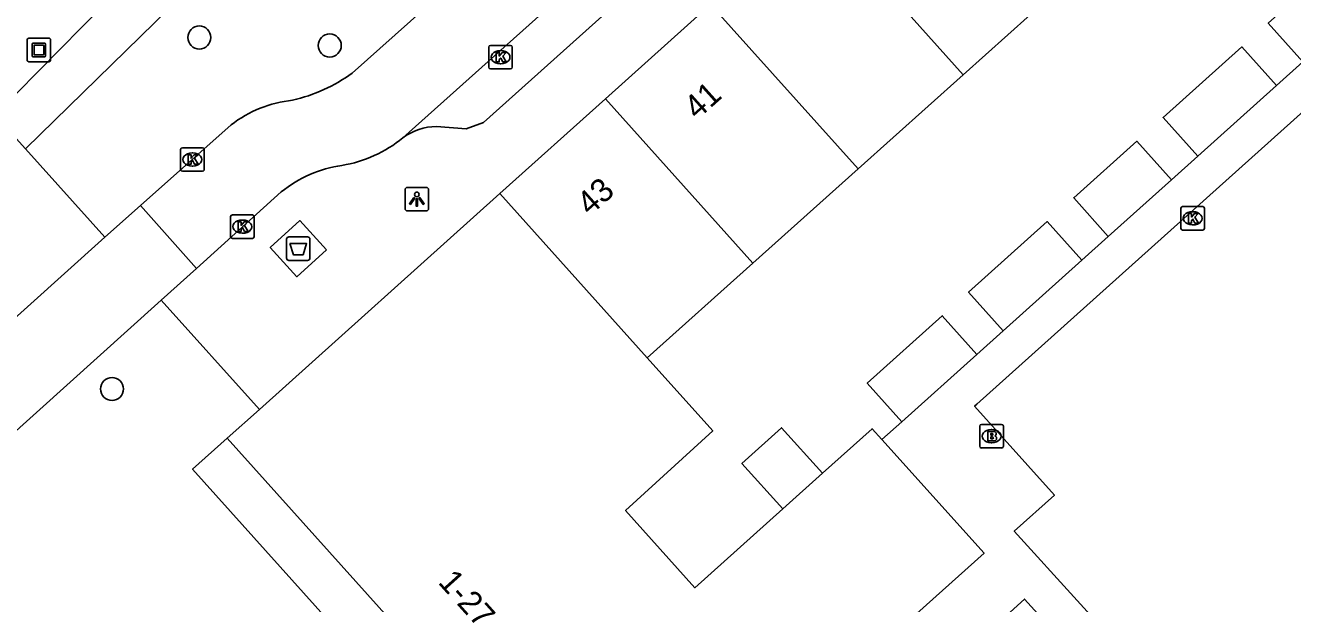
# Model space of a CAD drawing. Extents: x 162172 to 163187, y 382874 to 383684.
# Drawn here: x 162860.5 to 162914.3, y 383403.8 to 383428.4 of the extents above; entities that cross this region are included whole.
import ezdxf

# ---------------------------------------------------------------- set-up
doc = ezdxf.new("R2010")
doc.units = 0
for name, color, linetype in [('IMGEO_Afval_apart_plaats', 7, 'Continuous'), ('IMGEO_Boom', 7, 'Continuous'), ('IMGEO_Brandkraan', 7, 'Continuous'), ('IMGEO_Kolk', 7, 'Continuous'), ('IMGEO_Kunstobject', 7, 'Continuous'), ('IMGEO_Lichtpunt', 7, 'Continuous'), ('IMGEO_Pand', 7, 'Continuous'), ('IMGEO_Pand_nummerreeks', 7, 'Continuous'), ('IMGEO_Rijbaan_lokaal_open', 7, 'Continuous'), ('IMGEO_Voetpad_gesloten', 7, 'Continuous'), ('IMGEO_Voetpad_open', 7, 'Continuous')]:
    doc.layers.add(name, color=color, linetype=linetype)

msp = doc.modelspace()

# ---------------------------------------------------------------- linework, layer by layer
at = {"layer": 'IMGEO_Afval_apart_plaats'}
for p, q in [((162871.577, 383418.526), (162871.577, 383419.326)), ((162871.577, 383419.326), (162871.577, 383418.526)), ((162871.677, 383419.426), (162872.467, 383419.426)), ((162872.467, 383419.426), (162871.677, 383419.426)), ((162872.567, 383419.326), (162872.567, 383418.526)), ((162872.567, 383418.526), (162872.567, 383419.326)), ((162872.467, 383418.426), (162871.677, 383418.426)), ((162871.677, 383418.426), (162872.467, 383418.426))]:
    msp.add_line(p, q, dxfattribs=at)
msp.add_lwpolyline([(162871.72, 383419.14), (162872.424, 383419.14), (162872.275, 383418.67), (162871.869, 383418.67), (162871.72, 383419.14)], dxfattribs=at)
for centre, start, end in [((162871.677, 383419.326), 90, 180), ((162871.677, 383419.326), 90, 180), ((162872.467, 383419.326), 0, 90), ((162872.467, 383419.326), 360, 90), ((162871.677, 383418.526), 180, 270), ((162871.677, 383418.526), 180, 270), ((162872.467, 383418.526), 270, 0), ((162872.467, 383418.526), 270, 0)]:
    msp.add_arc(centre, 0.1, start, end, dxfattribs=at)
at = {"layer": 'IMGEO_Boom'}
for centre in [(162867.87, 383427.895), (162873.409, 383427.555), (162864.161, 383412.965)]:
    msp.add_circle(centre, 0.489, dxfattribs=at)
at = {"layer": 'IMGEO_Brandkraan'}
for p, q in [((162901.019, 383410.533), (162901.019, 383411.385)), ((162901.094, 383411.459), (162901.946, 383411.459)), ((162901.507, 383411.239), (162901.532, 383411.239)), ((162902.02, 383411.385), (162902.02, 383410.533)), ((162901.946, 383410.459), (162901.094, 383410.459)), ((162901.53, 383410.679), (162901.505, 383410.679))]:
    msp.add_line(p, q, dxfattribs=at)
for points in [[(162901.019, 383410.533), (162901.019, 383411.385)], [(162901.094, 383411.459), (162901.946, 383411.459)], [(162902.02, 383411.385), (162902.02, 383410.533)], [(162901.367, 383411.159), (162901.367, 383410.759), (162901.58, 383410.759)], [(162901.598, 383411.159), (162901.367, 383411.159)], [(162901.546, 383411.078), (162901.492, 383411.078), (162901.492, 383411.002)], [(162901.492, 383411.002), (162901.545, 383411.002)], [(162901.554, 383410.926), (162901.492, 383410.926), (162901.492, 383410.845)], [(162901.492, 383410.845), (162901.554, 383410.845)], [(162901.946, 383410.459), (162901.094, 383410.459)]]:
    msp.add_lwpolyline(points, dxfattribs=at)
for centre, radius, start, end in [((162901.096, 383411.383), 0.0765, 91.552, 178.448), ((162901.096, 383411.383), 0.0765, 91.552, 178.448), ((162901.944, 383411.383), 0.0765, 1.552, 88.448), ((162901.944, 383411.383), 0.0765, 1.552, 88.448), ((162901.547, 383411.04), 0.0379, 267.8285, 90.9355), ((162901.555, 383410.885), 0.0404, 269.8759, 90.5077), ((162901.586, 383411.01), 0.251, 268.6676, 293.5347), ((162901.602, 383411.014), 0.145, 59.4692, 91.5367), ((162901.627, 383411.061), 0.0922, 285.5137, 58.1501), ((162901.632, 383410.869), 0.105, 301.3115, 78.989), ((162901.096, 383410.535), 0.0765, 181.552, 268.448), ((162901.096, 383410.535), 0.0765, 181.552, 268.448), ((162901.944, 383410.535), 0.0765, 271.552, 358.448), ((162901.944, 383410.535), 0.0765, 271.552, 358.448)]:
    msp.add_arc(centre, radius, start, end, dxfattribs=at)
for centre, major_axis, ratio, start_param, end_param in [((162901.506, 383410.959), (-0.387, 0.002), 0.722429, 4.712389, 7.853982), ((162901.531, 383410.959), (-0.39, 0.002), 0.717154, 1.570796, 4.712389)]:
    msp.add_ellipse(centre, major_axis=major_axis, ratio=ratio, start_param=start_param, end_param=end_param, dxfattribs=at)
at = {"layer": 'IMGEO_Kolk'}
for p, q in [((162880.163, 383426.632), (162880.163, 383427.484)), ((162880.238, 383427.558), (162881.09, 383427.558)), ((162881.164, 383427.484), (162881.164, 383426.632)), ((162880.651, 383427.338), (162880.676, 383427.338)), ((162881.09, 383426.558), (162880.238, 383426.558)), ((162880.674, 383426.778), (162880.649, 383426.778)), ((162867.076, 383422.288), (162867.076, 383423.14)), ((162867.151, 383423.214), (162868.003, 383423.214)), ((162868.077, 383423.14), (162868.077, 383422.288)), ((162867.564, 383422.994), (162867.589, 383422.994)), ((162868.003, 383422.214), (162867.151, 383422.214)), ((162867.587, 383422.434), (162867.562, 383422.434)), ((162909.561, 383419.789), (162909.561, 383420.641)), ((162909.636, 383420.715), (162910.488, 383420.715)), ((162910.049, 383420.495), (162910.074, 383420.495)), ((162910.562, 383420.641), (162910.562, 383419.789)), ((162869.197, 383419.435), (162869.197, 383420.287)), ((162869.272, 383420.361), (162870.124, 383420.361)), ((162869.685, 383420.141), (162869.71, 383420.141)), ((162870.198, 383420.287), (162870.198, 383419.435)), ((162910.072, 383419.935), (162910.047, 383419.935)), ((162870.124, 383419.361), (162869.272, 383419.361)), ((162869.708, 383419.581), (162869.683, 383419.581)), ((162910.488, 383419.715), (162909.636, 383419.715))]:
    msp.add_line(p, q, dxfattribs=at)
for points in [[(162880.163, 383426.632), (162880.163, 383427.484)], [(162880.238, 383427.558), (162881.09, 383427.558)], [(162881.164, 383427.484), (162881.164, 383426.632)], [(162880.484, 383427.258), (162880.607, 383427.258), (162880.607, 383427.107), (162880.737, 383427.258), (162880.901, 383427.258), (162880.755, 383427.107), (162880.908, 383426.858), (162880.756, 383426.858), (162880.671, 383427.022), (162880.607, 383426.955), (162880.607, 383426.858), (162880.484, 383426.858), (162880.484, 383427.258)], [(162881.09, 383426.558), (162880.238, 383426.558)], [(162867.076, 383422.288), (162867.076, 383423.14)], [(162867.151, 383423.214), (162868.003, 383423.214)], [(162868.077, 383423.14), (162868.077, 383422.288)], [(162867.397, 383422.914), (162867.52, 383422.914), (162867.52, 383422.763), (162867.65, 383422.914), (162867.814, 383422.914), (162867.668, 383422.763), (162867.821, 383422.514), (162867.669, 383422.514), (162867.584, 383422.678), (162867.52, 383422.611), (162867.52, 383422.514), (162867.397, 383422.514), (162867.397, 383422.914)], [(162868.003, 383422.214), (162867.151, 383422.214)], [(162909.561, 383419.789), (162909.561, 383420.641)], [(162909.636, 383420.715), (162910.488, 383420.715)], [(162909.882, 383420.415), (162910.005, 383420.415), (162910.005, 383420.264), (162910.135, 383420.415), (162910.299, 383420.415), (162910.153, 383420.264), (162910.306, 383420.015), (162910.154, 383420.015), (162910.069, 383420.179), (162910.005, 383420.112), (162910.005, 383420.015), (162909.882, 383420.015), (162909.882, 383420.415)], [(162910.562, 383420.641), (162910.562, 383419.789)], [(162869.197, 383419.435), (162869.197, 383420.287)], [(162869.272, 383420.361), (162870.124, 383420.361)], [(162869.518, 383420.061), (162869.641, 383420.061), (162869.641, 383419.91), (162869.771, 383420.061), (162869.935, 383420.061), (162869.789, 383419.91), (162869.942, 383419.661), (162869.79, 383419.661), (162869.705, 383419.825), (162869.641, 383419.758), (162869.641, 383419.661), (162869.518, 383419.661), (162869.518, 383420.061)], [(162870.198, 383420.287), (162870.198, 383419.435)], [(162870.124, 383419.361), (162869.272, 383419.361)], [(162910.488, 383419.715), (162909.636, 383419.715)]]:
    msp.add_lwpolyline(points, dxfattribs=at)
for centre, start, end in [((162880.24, 383427.482), 91.552, 178.448), ((162880.24, 383427.482), 91.552, 178.448), ((162881.088, 383427.482), 1.552, 88.448), ((162881.088, 383427.482), 1.552, 88.448), ((162880.24, 383426.634), 181.552, 268.448), ((162880.24, 383426.634), 181.552, 268.448), ((162881.088, 383426.634), 271.552, 358.448), ((162881.088, 383426.634), 271.552, 358.448), ((162867.153, 383423.138), 91.552, 178.448), ((162867.153, 383423.138), 91.552, 178.448), ((162868.001, 383423.138), 1.552, 88.448), ((162868.001, 383423.138), 1.552, 88.448), ((162867.153, 383422.29), 181.552, 268.448), ((162867.153, 383422.29), 181.552, 268.448), ((162868.001, 383422.29), 271.552, 358.448), ((162868.001, 383422.29), 271.552, 358.448), ((162909.638, 383420.639), 91.552, 178.448), ((162909.638, 383420.639), 91.552, 178.448), ((162910.486, 383420.639), 1.552, 88.448), ((162910.486, 383420.639), 1.552, 88.448), ((162869.274, 383420.285), 91.552, 178.448), ((162869.274, 383420.285), 91.552, 178.448), ((162870.122, 383420.285), 1.552, 88.448), ((162870.122, 383420.285), 1.552, 88.448), ((162869.274, 383419.437), 181.552, 268.448), ((162869.274, 383419.437), 181.552, 268.448), ((162870.122, 383419.437), 271.552, 358.448), ((162870.122, 383419.437), 271.552, 358.448), ((162909.638, 383419.791), 181.552, 268.448), ((162909.638, 383419.791), 181.552, 268.448), ((162910.486, 383419.791), 271.552, 358.448), ((162910.486, 383419.791), 271.552, 358.448)]:
    msp.add_arc(centre, 0.0765, start, end, dxfattribs=at)
for centre, major_axis, ratio, start_param, end_param in [((162880.65, 383427.058), (-0.387, 0.002), 0.722429, 4.712389, 7.853982), ((162880.675, 383427.058), (-0.39, 0.002), 0.717154, 1.570796, 4.712389), ((162867.563, 383422.714), (-0.387, 0.002), 0.722429, 4.712389, 7.853982), ((162867.588, 383422.714), (-0.39, 0.002), 0.717154, 1.570796, 4.712389), ((162910.048, 383420.215), (-0.387, 0.002), 0.722429, 4.712389, 7.853982), ((162910.073, 383420.215), (-0.39, 0.002), 0.717154, 1.570796, 4.712389), ((162869.684, 383419.861), (-0.387, 0.002), 0.722429, 4.712389, 7.853982), ((162869.709, 383419.861), (-0.39, 0.002), 0.717154, 1.570796, 4.712389)]:
    msp.add_ellipse(centre, major_axis=major_axis, ratio=ratio, start_param=start_param, end_param=end_param, dxfattribs=at)
at = {"layer": 'IMGEO_Kunstobject'}
for p, q in [((162860.554, 383427.78), (162860.554, 383426.939)), ((162860.554, 383427.78), (162860.554, 383426.939)), ((162861.47, 383427.864), (162860.629, 383427.864)), ((162861.47, 383427.864), (162860.629, 383427.864)), ((162860.768, 383427.128), (162860.768, 383427.602)), ((162860.818, 383427.652), (162861.292, 383427.652)), ((162860.848, 383427.552), (162860.848, 383427.178)), ((162861.242, 383427.572), (162860.868, 383427.572)), ((162861.262, 383427.178), (162861.262, 383427.552)), ((162861.342, 383427.602), (162861.342, 383427.128)), ((162861.554, 383426.948), (162861.554, 383427.789)), ((162861.554, 383426.948), (162861.554, 383427.789)), ((162860.638, 383426.864), (162861.479, 383426.864)), ((162860.638, 383426.864), (162861.479, 383426.864)), ((162861.292, 383427.078), (162860.818, 383427.078)), ((162860.868, 383427.158), (162861.242, 383427.158))]:
    msp.add_line(p, q, dxfattribs=at)
for centre, radius, start, end in [((162860.632, 383427.786), 0.0779, 92.4484, 184.2845), ((162860.632, 383427.786), 0.0779, 92.4484, 184.2845), ((162860.818, 383427.602), 0.05, 90, 180), ((162860.868, 383427.552), 0.02, 90, 180), ((162861.242, 383427.552), 0.02, 360, 90), ((162861.292, 383427.602), 0.05, 360, 90), ((162861.476, 383427.786), 0.0779, 2.4484, 94.2845), ((162861.476, 383427.786), 0.0779, 2.4484, 94.2845), ((162860.632, 383426.942), 0.0779, 182.4484, 274.2845), ((162860.632, 383426.942), 0.0779, 182.4484, 274.2845), ((162860.818, 383427.128), 0.05, 180, 270), ((162860.868, 383427.178), 0.02, 180, 270), ((162861.242, 383427.178), 0.02, 270, 0), ((162861.292, 383427.128), 0.05, 270, 0), ((162861.476, 383426.942), 0.0779, 272.4484, 4.2845), ((162861.476, 383426.942), 0.0779, 272.4484, 4.2845)]:
    msp.add_arc(centre, radius, start, end, dxfattribs=at)
at = {"layer": 'IMGEO_Lichtpunt'}
for p, q in [((162877.511, 383421.526), (162876.703, 383421.526)), ((162877.511, 383421.526), (162876.703, 383421.526)), ((162876.609, 383421.431), (162876.609, 383420.624)), ((162876.609, 383421.431), (162876.609, 383420.624)), ((162877.605, 383420.624), (162877.605, 383421.431)), ((162877.605, 383420.624), (162877.605, 383421.431)), ((162876.703, 383420.53), (162877.511, 383420.53)), ((162876.703, 383420.53), (162877.511, 383420.53))]:
    msp.add_line(p, q, dxfattribs=at)
for points in [[(162876.983, 383421.095), (162877.022, 383421.067), (162876.834, 383420.805), (162876.796, 383420.832), (162876.983, 383421.095)], [(162877.085, 383421.047), (162877.132, 383421.047), (162877.132, 383420.725), (162877.085, 383420.725), (162877.085, 383421.047)], [(162877.195, 383421.067), (162877.233, 383421.094), (162877.42, 383420.832), (162877.381, 383420.804), (162877.195, 383421.067)]]:
    msp.add_lwpolyline(points, dxfattribs=at)
msp.add_circle((162877.108, 383421.229), 0.0994, dxfattribs=at)
for centre, start, end in [((162876.703, 383421.431), 90, 180), ((162876.703, 383421.431), 90, 180), ((162877.511, 383421.431), 0, 90), ((162877.511, 383421.431), 0, 90), ((162876.703, 383420.624), 180, 270), ((162876.703, 383420.624), 180, 270), ((162877.511, 383420.624), 270, 0), ((162877.511, 383420.624), 270, 360)]:
    msp.add_arc(centre, 0.0946, start, end, dxfattribs=at)
at = {"layer": 'IMGEO_Pand'}
for points in [[(162900.316, 383426.316), (162894.055, 383433.298)], [(162918.084, 383429.86), (162916.615, 383431.497), (162913.272, 383428.497), (162914.741, 383426.86)], [(162904.114, 383429.721), (162900.316, 383426.316)], [(162885.121, 383425.286), (162889.588, 383429.292)], [(162895.849, 383422.311), (162889.588, 383429.292)], [(162913.624, 383425.858), (162912.155, 383427.495), (162908.806, 383424.49), (162910.275, 383422.853)], [(162900.316, 383426.316), (162895.849, 383422.311)], [(162913.624, 383425.858), (162910.275, 383422.853)], [(162880.635, 383421.262), (162885.121, 383425.286)], [(162885.121, 383425.286), (162891.382, 383418.305)], [(162909.159, 383421.851), (162907.69, 383423.489), (162905.01, 383421.085), (162906.479, 383419.447)], [(162895.849, 383422.311), (162891.382, 383418.305)], [(162909.159, 383421.851), (162906.479, 383419.447)], [(162870.419, 383412.101), (162880.635, 383421.262)], [(162886.895, 383414.282), (162880.635, 383421.262)], [(162905.353, 383418.437), (162903.884, 383420.075), (162900.544, 383417.078), (162902.013, 383415.441)], [(162891.382, 383418.305), (162886.895, 383414.282)], [(162905.353, 383418.437), (162902.013, 383415.441)], [(162900.893, 383414.436), (162899.424, 383416.073), (162896.237, 383413.215), (162897.706, 383411.577)], [(162886.895, 383414.282), (162889.676, 383411.183), (162885.977, 383407.8), (162888.914, 383404.524), (162892.651, 383407.869)], [(162900.893, 383414.436), (162897.706, 383411.577)], [(162869.056, 383410.879), (162870.419, 383412.101)], [(162892.651, 383407.869), (162890.915, 383409.803), (162892.603, 383411.321), (162894.341, 383409.387)], [(162894.341, 383409.387), (162896.446, 383411.279), (162896.86, 383410.818)], [(162869.056, 383410.879), (162885.821, 383392.207)], [(162896.86, 383410.818), (162901.2, 383405.989), (162885.821, 383392.207)], [(162894.341, 383409.387), (162892.651, 383407.869)]]:
    msp.add_lwpolyline(points, dxfattribs=at)
at = {"layer": 'IMGEO_Rijbaan_lokaal_open'}
for points in [[(162876.516, 383423.635), (162925.505, 383467.463)], [(162874.367, 383426.385), (162878.014, 383429.65)], [(162865.377, 383420.753), (162869.223, 383424.181)], [(162871.352, 383421.335), (162867.751, 383418.083)], [(162863.857, 383419.418), (162865.377, 383420.753)], [(162865.377, 383420.753), (162867.751, 383418.083)], [(162847.986, 383405.124), (162863.857, 383419.418)], [(162867.751, 383418.083), (162866.247, 383416.741)], [(162866.247, 383416.741), (162850.35, 383402.422)]]:
    msp.add_lwpolyline(points, dxfattribs=at)
for centre, radius, start, end in [((162870.238, 383432.086), 7.039, 283.0745, 305.9189), ((162872.326, 383420.228), 5.025, 95.6662, 128.1335), ((162873.038, 383427.876), 5.485, 279.3379, 309.353), ((162874.697, 383417.205), 5.315, 98.3243, 129.0091)]:
    msp.add_arc(centre, radius, start, end, dxfattribs=at)
at = {"layer": 'IMGEO_Voetpad_gesloten'}
msp.add_lwpolyline([(162873.265, 383418.874), (162872.005, 383417.734), (162870.88, 383418.977), (162872.14, 383420.117), (162873.265, 383418.874)], dxfattribs=at)
at = {"layer": 'IMGEO_Voetpad_open'}
for points in [[(162925.349, 383464.98), (162879.944, 383424.284), (162879.207, 383424.011), (162877.943, 383424.117)], [(162979.85, 383448.242), (162970.83, 383440.134), (162946.141, 383417.88), (162945.417, 383418.688), (162915.853, 383392.195), (162902.485, 383406.92), (162904.191, 383408.453), (162900.798, 383412.235), (162900.891, 383412.317), (162939.367, 383446.841), (162950.025, 383434.963)], [(162865.643, 383431.15), (162859.183, 383424.602)], [(162866.588, 383429.125), (162860.482, 383423.161)], [(162914.741, 383426.86), (162913.624, 383425.858)], [(162859.183, 383424.602), (162860.482, 383423.161)], [(162860.482, 383423.161), (162863.857, 383419.418)], [(162910.275, 383422.853), (162909.159, 383421.851)], [(162906.479, 383419.447), (162905.353, 383418.437)], [(162870.419, 383412.101), (162866.247, 383416.741)], [(162902.013, 383415.441), (162900.893, 383414.436)], [(162897.706, 383411.577), (162896.86, 383410.818)], [(162885.821, 383392.207), (162884.33, 383390.898), (162867.584, 383409.558), (162869.056, 383410.879)], [(162898.159, 383399.714), (162902.923, 383404.039), (162905.017, 383401.733)]]:
    msp.add_lwpolyline(points, dxfattribs=at)
msp.add_arc((162877.985, 383421.638), 2.479, 90.9778, 126.3492, dxfattribs=at)

# ---------------------------------------------------------------- texts
at = {"layer": 'IMGEO_Pand_nummerreeks'}
for s, rotation, p in [('41', 41.8864, (162889.014, 383424.371)), ('43', 41.8227, (162884.459, 383420.292)), ('1-27', 311.9861, (162877.977, 383404.734))]:
    msp.add_text(s, height=1, rotation=rotation, dxfattribs=at).set_placement(p)

doc.saveas('drawing.dxf')
